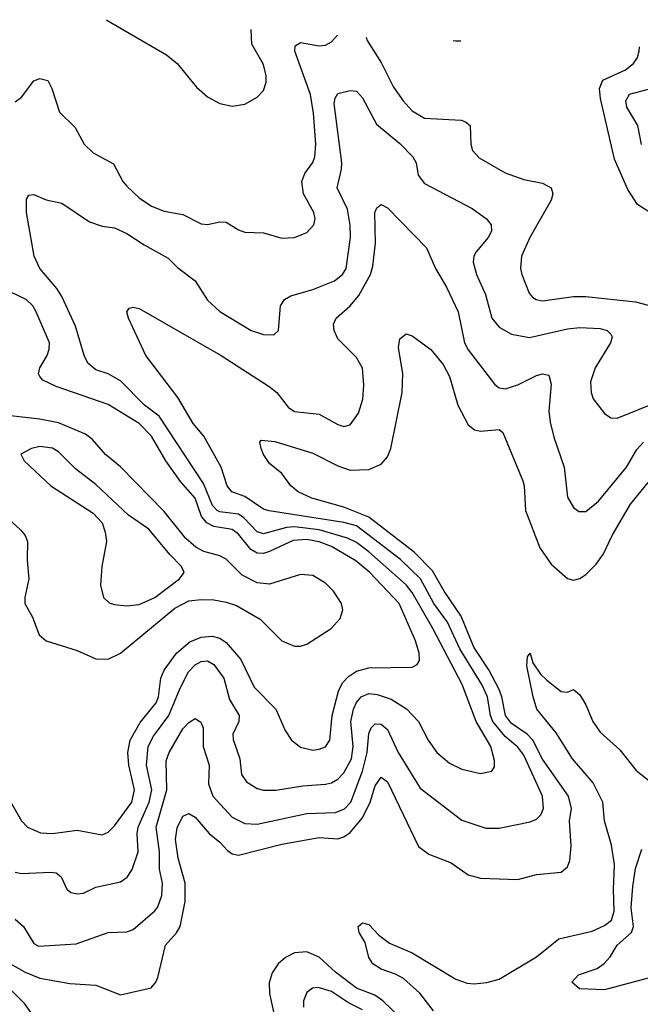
# Model space of a CAD drawing. Header units: inches. Extents: x 1308407 to 1441228, y 959628 to 1036311.
# Tile 333 of 656: x 1342125 to 1344125, y 1031699 to 1034871. Entities that reach past the tile are written whole.
import ezdxf

# ---------------------------------------------------------------- set-up
doc = ezdxf.new("R2010")
doc.units = ezdxf.units.IN
doc.header["$MEASUREMENT"] = 0
doc.layers.add('B3043', color=7, linetype='Continuous')

msp = doc.modelspace()

# ---------------------------------------------------------------- linework, layer by layer
at = {"layer": 'B3043', "color": 5}
for points, elevation in [([(1342404.9, 1034871.4), (1342406, 1034870), (1342598.3, 1034758.3), (1342631.8, 1034730), (1342694.3, 1034654.3), (1342730, 1034623.1), (1342770, 1034601.5), (1342810, 1034593.2), (1342850, 1034599.7), (1342890, 1034621.8), (1342910, 1034643.6), (1342919.6, 1034670), (1342919.6, 1034690), (1342910, 1034727.1), (1342872.7, 1034792.7), (1342870.7, 1034840)], 2720), ([(1342110, 1034606.5), (1342130, 1034621.3), (1342170, 1034674.7), (1342190, 1034682), (1342215.2, 1034675.2), (1342228.4, 1034650), (1342253, 1034573), (1342303.9, 1034523.9), (1342332.1, 1034470), (1342361.9, 1034441.9), (1342427.1, 1034407.1), (1342457.1, 1034350), (1342470, 1034334.7), (1342510, 1034297.4), (1342550, 1034270.9), (1342590, 1034254), (1342650, 1034244), (1342710, 1034214.2), (1342730, 1034211.3), (1342770, 1034219.6), (1342790, 1034219), (1342830, 1034194), (1342850, 1034186.7), (1342910, 1034184.2), (1342970, 1034167.3), (1343010, 1034169.2), (1343050, 1034185.3), (1343073.3, 1034210), (1343077.2, 1034230), (1343072.5, 1034250), (1343039.6, 1034310), (1343034.2, 1034350), (1343043.8, 1034376.2), (1343070, 1034411.6), (1343076.3, 1034430), (1343079.4, 1034470), (1343071.9, 1034570), (1343062.3, 1034630), (1343011.5, 1034770), (1343012.7, 1034787.3), (1343030, 1034797.5), (1343090, 1034787.3), (1343110, 1034788.9), (1343130, 1034800.1), (1343149.5, 1034821.2)], 2680), ([(1343241.8, 1034815), (1343244.4, 1034804.4), (1343290.9, 1034730.9), (1343330, 1034653.7), (1343360.7, 1034610), (1343390, 1034578), (1343430, 1034553.9), (1343547.2, 1034547.2), (1343561.9, 1034541.8), (1343576.5, 1034530), (1343579, 1034470), (1343584.2, 1034450), (1343605.9, 1034425.9), (1343690, 1034377.5), (1343750, 1034356.5), (1343810, 1034344.4), (1343837.6, 1034330), (1343842.7, 1034310), (1343837.6, 1034290), (1343769.4, 1034170), (1343742.5, 1034110), (1343739.3, 1034070), (1343743, 1034050), (1343766.5, 1033990), (1343777.2, 1033977.2), (1343789.6, 1033969.6), (1343810, 1033966.1), (1343910, 1033979.6), (1343950, 1033979.3), (1344110, 1033962.3), (1344150, 1033951.3)], 2680), ([(1343522.3, 1034804.5), (1343530, 1034802.8), (1343546.9, 1034803.7)], 2720), ([(1344201.1, 1034221.1), (1344116.4, 1034276.4), (1344084.6, 1034324.6), (1344042.3, 1034422.3), (1343997, 1034617), (1343993.3, 1034650), (1344003.9, 1034676.1), (1344077.7, 1034710), (1344103.2, 1034730), (1344116.5, 1034750), (1344121.8, 1034770), (1344122.1, 1034784.1)], 2680), ([(1342110, 1032125), (1342130, 1032121.1), (1342225.3, 1032125.3), (1342242.3, 1032122.3), (1342258.5, 1032110), (1342276.9, 1032070), (1342290, 1032059.1), (1342310, 1032054.7), (1342330, 1032057.5), (1342370, 1032076.8), (1342450, 1032093.8), (1342471.4, 1032108.6), (1342487, 1032133), (1342507, 1032190), (1342503.6, 1032250), (1342506.9, 1032270), (1342542.3, 1032350), (1342550.4, 1032390), (1342533, 1032470), (1342539.3, 1032530), (1342556.5, 1032563.5), (1342605.4, 1032630), (1342641.9, 1032718.1), (1342668.9, 1032770), (1342690, 1032793), (1342710, 1032803.8), (1342730, 1032805.9), (1342750, 1032793.9), (1342782.4, 1032750), (1342801, 1032681), (1342831.7, 1032630), (1342831, 1032610), (1342811.8, 1032570), (1342812.5, 1032552.5), (1342834, 1032490), (1342840, 1032440), (1342855.7, 1032415.7), (1342890, 1032394.8), (1342910, 1032388.9), (1342950, 1032389.1), (1343037.3, 1032402.7), (1343110, 1032408.1), (1343130, 1032413.2), (1343150, 1032424.8), (1343170, 1032444.8), (1343193.8, 1032490), (1343199.5, 1032530), (1343191.9, 1032610), (1343200.4, 1032650), (1343210, 1032671.4), (1343225.7, 1032690), (1343250, 1032700.9), (1343277.4, 1032697.4), (1343322.1, 1032682.1), (1343371.6, 1032651.6), (1343410.1, 1032610.1), (1343441.6, 1032550), (1343469.4, 1032510), (1343510, 1032476.3), (1343550, 1032456.6), (1343610, 1032442.9), (1343646, 1032450), (1343655.5, 1032464.5), (1343655.3, 1032484.7), (1343643.4, 1032530), (1343596.1, 1032610), (1343551.4, 1032730), (1343456.7, 1032910), (1343390, 1033025.4), (1343370, 1033050.6), (1343250, 1033157.1), (1343210, 1033186.8), (1343181.4, 1033201.4), (1343090, 1033227.8), (1343010, 1033237.6), (1342984.3, 1033235.7), (1342910, 1033215.2), (1342890, 1033221.4), (1342846.9, 1033266.9), (1342830, 1033278.5), (1342770, 1033285.5), (1342761.6, 1033290), (1342746.5, 1033306.5), (1342716.8, 1033376.8), (1342574.5, 1033594.5), (1342527.5, 1033630), (1342450, 1033707.6), (1342410, 1033730.5), (1342370, 1033743.4), (1342344.3, 1033764.3), (1342332, 1033790), (1342304.1, 1033884.1), (1342260, 1033980), (1342244.9, 1034004.9), (1342189.8, 1034070), (1342171.1, 1034110), (1342146.9, 1034250), (1342147, 1034293), (1342154, 1034306), (1342170, 1034308.7), (1342210, 1034291.1), (1342260.5, 1034280.5), (1342350, 1034220.3), (1342390, 1034206.7), (1342430, 1034200.3), (1342470, 1034182.3), (1342525.6, 1034145.6), (1342603.5, 1034103.5), (1342633.1, 1034073.1), (1342690.1, 1034030.1), (1342730, 1033967.9), (1342770, 1033931.1), (1342870.4, 1033870), (1342910, 1033856.9), (1342943.8, 1033856.2), (1342958.9, 1033870), (1342965.6, 1033950), (1342978, 1033970), (1342998.3, 1033981.7), (1343070, 1034002.3), (1343139.1, 1034030), (1343165.7, 1034050), (1343177.5, 1034070), (1343190.7, 1034170), (1343189.9, 1034209.9), (1343180.8, 1034260.8), (1343147.6, 1034330), (1343162.3, 1034390), (1343163.1, 1034410), (1343138.5, 1034601.5), (1343141.2, 1034618.8), (1343150, 1034633.6), (1343190, 1034643.5), (1343210, 1034640.7), (1343230, 1034619.6), (1343274.4, 1034534.4), (1343350, 1034472.4), (1343392.4, 1034430), (1343402.9, 1034410), (1343409.4, 1034370), (1343430, 1034343.5), (1343583.2, 1034263.2), (1343629, 1034230), (1343644.7, 1034210), (1343645, 1034190), (1343635.1, 1034170), (1343596.5, 1034123.5), (1343588.6, 1034110), (1343585.9, 1034090), (1343597, 1034050), (1343626.2, 1033986.2), (1343646.3, 1033910), (1343670, 1033880.5), (1343710, 1033858.3), (1343767.5, 1033847.5), (1343890, 1033875), (1343930, 1033879.6), (1343996.2, 1033876.2), (1344018.7, 1033870), (1344030, 1033858.7), (1344034.5, 1033850), (1344029.4, 1033830), (1343980.1, 1033750), (1343965, 1033705), (1343966.7, 1033670), (1343973.4, 1033650), (1344010, 1033602.6), (1344030, 1033588.9), (1344050, 1033587.1), (1344250, 1033668.6)], 2660), ([(1344129, 1034469), (1344116.6, 1034530), (1344082.1, 1034590), (1344077.9, 1034610), (1344090, 1034631), (1344167.9, 1034652.1)], 2660), ([(1342110, 1031974), (1342137.1, 1031950), (1342170, 1031895.3), (1342186.1, 1031886.1), (1342306.4, 1031893.6), (1342410, 1031930.2), (1342470, 1031932.9), (1342490, 1031940.2), (1342560.1, 1031999.9), (1342570, 1032012.9), (1342582.6, 1032050), (1342585.2, 1032090), (1342575, 1032135), (1342574.9, 1032190), (1342564.5, 1032270), (1342599.1, 1032390), (1342596.4, 1032483.6), (1342606, 1032510), (1342650, 1032586.9), (1342670, 1032607.6), (1342690, 1032619.7), (1342708.5, 1032608.5), (1342715.8, 1032590), (1342716.5, 1032530), (1342735.5, 1032470), (1342733.7, 1032410), (1342746.9, 1032370), (1342810, 1032302.5), (1342850, 1032281.5), (1342890, 1032279.6), (1343050, 1032313.6), (1343142.9, 1032317.1), (1343171.5, 1032328.5), (1343192.1, 1032350), (1343229.4, 1032450.6), (1343245.2, 1032510), (1343250, 1032572), (1343257.7, 1032590), (1343270, 1032602.3), (1343290, 1032601.7), (1343310, 1032585), (1343344.9, 1032510), (1343415.6, 1032395.6), (1343550, 1032292.9), (1343627.1, 1032267.1), (1343670, 1032266.7), (1343770, 1032286.7), (1343790, 1032295.9), (1343804.8, 1032310), (1343813.1, 1032330), (1343809.9, 1032370), (1343750, 1032502), (1343730, 1032528.1), (1343690, 1032561.5), (1343649.9, 1032610), (1343642.3, 1032630), (1343632.8, 1032690), (1343614.8, 1032730), (1343543.9, 1032843.9), (1343504.1, 1032930), (1343459.8, 1032990), (1343416.5, 1033070), (1343351.8, 1033131.8), (1343210, 1033240.7), (1343170, 1033251.9), (1342928.8, 1033288.8), (1342910, 1033294.9), (1342850, 1033334.8), (1342808.2, 1033350), (1342793, 1033370), (1342773.9, 1033430), (1342718.5, 1033530), (1342683.9, 1033570), (1342634, 1033654), (1342531, 1033790), (1342475.1, 1033910), (1342469.7, 1033930), (1342477.5, 1033942.5), (1342490, 1033945.3), (1342510, 1033941.1), (1342774.2, 1033790), (1342929.2, 1033689.2), (1342953.2, 1033670), (1342990, 1033623.2), (1343010, 1033609.2), (1343090, 1033600.6), (1343150, 1033566.9), (1343170, 1033560.3), (1343190, 1033566), (1343216.5, 1033603.5), (1343231.1, 1033648.9), (1343233.9, 1033693.9), (1343229.1, 1033749.1), (1343210, 1033782.7), (1343150, 1033843.1), (1343137.8, 1033870), (1343135.9, 1033890), (1343144.4, 1033910), (1343190.3, 1033949.7), (1343217.3, 1033982.7), (1343255, 1034050), (1343262.9, 1034077.1), (1343271.5, 1034151.5), (1343269.4, 1034250.6), (1343275.3, 1034264.7), (1343290, 1034275.6), (1343310, 1034265.3), (1343436.3, 1034136.3), (1343464.5, 1034070), (1343500.4, 1034010), (1343538, 1033930), (1343557.9, 1033830), (1343570, 1033807.7), (1343656, 1033696), (1343670, 1033684.9), (1343690, 1033681.8), (1343730, 1033694.6), (1343790, 1033725), (1343810.2, 1033730.2), (1343830, 1033726), (1343837.3, 1033697.3), (1343830.7, 1033610), (1343834.6, 1033574.6), (1343846.2, 1033526.2), (1343879.8, 1033430), (1343890, 1033333.4), (1343910, 1033300.3), (1343926.7, 1033286.7), (1343950, 1033286.5), (1343990, 1033320.2), (1344081.1, 1033430), (1344113.8, 1033486.2), (1344135.8, 1033510)], 2640), ([(1342060.2, 1032410), (1342130.2, 1032290), (1342150.3, 1032270), (1342192.1, 1032252.1), (1342230, 1032249.5), (1342310, 1032260.7), (1342390, 1032245.2), (1342410, 1032254.3), (1342430, 1032274.6), (1342485.6, 1032350), (1342494.4, 1032390), (1342476.4, 1032470), (1342473.4, 1032510), (1342480.7, 1032550), (1342513.2, 1032606.8), (1342564.1, 1032670), (1342572.1, 1032690), (1342579.6, 1032750), (1342590, 1032776.1), (1342630, 1032831), (1342672.6, 1032867.4), (1342710, 1032882.2), (1342745.2, 1032885.2), (1342770, 1032878.4), (1342790, 1032865), (1342837.2, 1032810), (1342880.8, 1032720.8), (1342950.1, 1032650), (1342980.9, 1032580.9), (1343000.9, 1032550), (1343030, 1032527.1), (1343070, 1032518.4), (1343090, 1032520.7), (1343110, 1032529.2), (1343124.4, 1032550), (1343132.2, 1032630), (1343152, 1032708), (1343165.4, 1032734.6), (1343184.5, 1032755.5), (1343210, 1032772.1), (1343250, 1032782.9), (1343390, 1032785.2), (1343405.8, 1032794.2), (1343412.9, 1032807.1), (1343412.3, 1032830), (1343400.9, 1032870), (1343347.9, 1032990), (1343253.3, 1033090), (1343207.9, 1033127.9), (1343130, 1033174.2), (1343090, 1033189.7), (1343050, 1033196.6), (1343006.1, 1033193.9), (1342930, 1033158.1), (1342910, 1033151.1), (1342890, 1033152.6), (1342870, 1033164.6), (1342830, 1033214), (1342810, 1033228.9), (1342750, 1033238.2), (1342728.4, 1033250), (1342711.2, 1033271.2), (1342689.9, 1033330), (1342643.2, 1033383.2), (1342595.5, 1033450), (1342549.5, 1033530), (1342509.5, 1033570), (1342410, 1033631.8), (1342242.2, 1033690), (1342198.8, 1033710), (1342190, 1033721.7), (1342185.4, 1033730), (1342189.1, 1033750), (1342213, 1033790), (1342219.9, 1033810), (1342220.5, 1033830), (1342178.3, 1033930), (1342167.4, 1033950), (1342145.7, 1033970), (1342019.2, 1034030)], 2680), ([(1342070, 1031843.8), (1342142.8, 1031802.8), (1342190, 1031783.8), (1342286.6, 1031766.6), (1342370, 1031761.3), (1342450, 1031729.3), (1342548, 1031752), (1342563.4, 1031770), (1342570, 1031786), (1342594.3, 1031890), (1342630.5, 1031929.5), (1342642.2, 1031950), (1342658.4, 1032030), (1342658.5, 1032090), (1342635.7, 1032170), (1342627.3, 1032230), (1342631.9, 1032268.1), (1342650, 1032305.3), (1342670, 1032314), (1342690, 1032301.6), (1342735.4, 1032250), (1342770, 1032221.7), (1342794.3, 1032194.3), (1342810, 1032184.3), (1342830, 1032180.2), (1342970, 1032214.7), (1343090, 1032236.8), (1343150, 1032232.6), (1343170, 1032238.6), (1343190, 1032252.5), (1343230, 1032300.1), (1343254.1, 1032350), (1343270, 1032403.2), (1343290, 1032431), (1343310, 1032415.6), (1343410, 1032208), (1343443.3, 1032183.3), (1343515.4, 1032155.4), (1343570, 1032115.8), (1343610, 1032105.9), (1343730, 1032101.5), (1343790, 1032117.3), (1343870, 1032124.5), (1343890, 1032142), (1343897.4, 1032162.6), (1343902, 1032210), (1343896.6, 1032290), (1343903.5, 1032330), (1343893.9, 1032370), (1343809.3, 1032489.3), (1343778.7, 1032550), (1343759.9, 1032570), (1343710, 1032604.4), (1343690.7, 1032630), (1343679.2, 1032690), (1343670, 1032713.7), (1343637, 1032777), (1343589, 1032850), (1343547.8, 1032950), (1343492.9, 1033030), (1343455.4, 1033095.4), (1343396.3, 1033156.3), (1343250, 1033268.6), (1343170, 1033300.4), (1343066.6, 1033330), (1343022, 1033350), (1342999.1, 1033370), (1342970, 1033409.7), (1342930, 1033442), (1342910.8, 1033470), (1342903.1, 1033490), (1342898.4, 1033510), (1342903.3, 1033516.7), (1342947.1, 1033512.9), (1343070, 1033475), (1343150, 1033433.7), (1343190, 1033419.7), (1343250, 1033422.4), (1343290, 1033439.7), (1343310, 1033462.7), (1343320.8, 1033490), (1343357.7, 1033670), (1343359.5, 1033730), (1343345.2, 1033814.8), (1343350, 1033842.8), (1343370, 1033859.3), (1343390, 1033852.4), (1343450, 1033809.1), (1343490, 1033760.7), (1343510, 1033721.3), (1343537.2, 1033630), (1343570, 1033566), (1343590.6, 1033550), (1343610, 1033546.1), (1343670, 1033551.1), (1343681.6, 1033541.6), (1343746.1, 1033386.1), (1343751, 1033370), (1343754.8, 1033290), (1343800.9, 1033170), (1343837.4, 1033117.4), (1343890, 1033070.9), (1343910, 1033066.1), (1343930, 1033070.8), (1343950, 1033083.6), (1343983.2, 1033116.8), (1344006, 1033150), (1344034.3, 1033210), (1344093.4, 1033310), (1344150, 1033380.2)], 2620), ([(1342075.6, 1033275.6), (1342127.5, 1033227.5), (1342142, 1033210), (1342150.2, 1033190), (1342149, 1033130), (1342154, 1033070), (1342140.9, 1033010), (1342141.1, 1032990), (1342166.2, 1032946.2), (1342187.5, 1032890), (1342210.1, 1032870.1), (1342310, 1032838.8), (1342370, 1032812.2), (1342410, 1032811.3), (1342450, 1032830.2), (1342624.3, 1032975.7), (1342670, 1032999.2), (1342710, 1033003.7), (1342750, 1033001.8), (1342790, 1032995.2), (1342823.7, 1032983.7), (1342899.6, 1032939.6), (1342970, 1032870.7), (1343010, 1032853.1), (1343030, 1032852.8), (1343050, 1032859.5), (1343128.3, 1032910), (1343157.6, 1032942.4), (1343166, 1032970), (1343162.2, 1032990), (1343136.4, 1033030), (1343110, 1033056.3), (1343070, 1033080.3), (1343030, 1033083.6), (1342930, 1033053.2), (1342890, 1033057.6), (1342842.2, 1033082.2), (1342790, 1033133), (1342770, 1033144.3), (1342718.5, 1033158.5), (1342692.5, 1033172.5), (1342659.7, 1033199.7), (1342590, 1033286.9), (1342450, 1033430.4), (1342401.5, 1033470), (1342359.3, 1033519.3), (1342336.5, 1033536.5), (1342250, 1033572.1), (1342190, 1033584.9), (1342095.3, 1033595.3)], 2720), ([(1343458.1, 1031678.1), (1343414.8, 1031734.8), (1343361.8, 1031781.8), (1343336.1, 1031796.1), (1343290, 1031812), (1343262.7, 1031830), (1343249.9, 1031850), (1343238.2, 1031898.2), (1343218.4, 1031930), (1343216, 1031950), (1343230, 1031962), (1343250, 1031955.8), (1343282.3, 1031922.3), (1343316.2, 1031896.2), (1343390, 1031865.4), (1343530, 1031780.4), (1343567, 1031767), (1343590, 1031765), (1343630.8, 1031769.2), (1343670, 1031779.8), (1343790, 1031851.9), (1343862.7, 1031910), (1343970, 1031935), (1344010, 1031953), (1344031.8, 1031970), (1344040.5, 1031999.5), (1344038.2, 1032070), (1344042.1, 1032150), (1344032, 1032212), (1344009.3, 1032290), (1344003.8, 1032350), (1343973.1, 1032413.1), (1343906.4, 1032490), (1343853.9, 1032573.9), (1343791.9, 1032650), (1343779.2, 1032690), (1343759.1, 1032790), (1343761.5, 1032818.5), (1343770, 1032830.8), (1343779.1, 1032799.1), (1343803.2, 1032763.2), (1343823.3, 1032743.4), (1343870, 1032706.7), (1343890, 1032705.3), (1343910, 1032713), (1343930, 1032695.8), (1343950, 1032663.7), (1343971.7, 1032610), (1343995.6, 1032575.6), (1344058.8, 1032518.8), (1344112, 1032452), (1344167, 1032410)], 2580), ([(1344150, 1031783.7), (1344010, 1031746.2), (1343928.7, 1031748.7), (1343904.5, 1031770), (1343926.1, 1031793.9), (1343985.5, 1031814.5), (1344008.9, 1031831.1), (1344028.3, 1031851.7), (1344051, 1031890), (1344096.2, 1031930), (1344103.2, 1031950), (1344095.5, 1032010), (1344101.2, 1032078.8), (1344110, 1032136.3), (1344130, 1032198.8)], 2560), ([(1343350, 1031658.1), (1343295.7, 1031710), (1343269.1, 1031729.1), (1343210, 1031751.1), (1343142.8, 1031802.8), (1343090, 1031850.8), (1343050, 1031868.3), (1343010, 1031864.6), (1342981.6, 1031850), (1342957.3, 1031830), (1342939, 1031801), (1342928.6, 1031768.6), (1342930, 1031734), (1342944.1, 1031670)], 2620), ([(1342191.2, 1031630), (1342140.9, 1031700.9), (1342029.8, 1031810)], 2620), ([(1343230, 1031680.9), (1343184.3, 1031704.3), (1343130, 1031740.7), (1343087, 1031753), (1343068.5, 1031751.5), (1343050, 1031737.3), (1343039.5, 1031710), (1343039.8, 1031690)], 2640)]:
    msp.add_lwpolyline(points, dxfattribs=dict(at, elevation=elevation))
at = {"layer": 'B3043', "color": 5, "elevation": 2740}
msp.add_lwpolyline([(1342190, 1033496.4), (1342162.8, 1033490), (1342128.5, 1033471.5), (1342139.1, 1033450), (1342225.3, 1033370), (1342361.8, 1033281.8), (1342390.2, 1033250.2), (1342400.2, 1033220.3), (1342404, 1033190), (1342389.1, 1033110), (1342385.3, 1033050), (1342394.4, 1033010), (1342412.7, 1032992.7), (1342430, 1032986.9), (1342470, 1032983), (1342510, 1032987.1), (1342560.7, 1033010), (1342639.8, 1033070), (1342654.7, 1033090), (1342646, 1033110), (1342608.3, 1033148.3), (1342541.3, 1033230), (1342474.9, 1033274.9), (1342370, 1033374.2), (1342304.3, 1033424.3), (1342250, 1033479.2), (1342230, 1033490.7)], close=True, dxfattribs=at)

doc.saveas('drawing.dxf')
